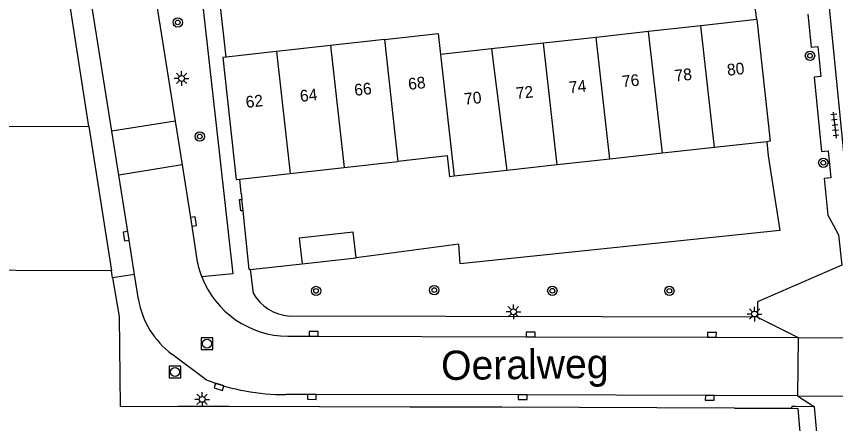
# Model space of a CAD drawing. Extents: x 132994 to 136000, y 393499 to 395512.
# Drawn here: x 133962.8 to 134032.8, y 394305.3 to 394340.1 of the extents above; entities that cross this region are included whole.
import ezdxf

# ---------------------------------------------------------------- set-up
doc = ezdxf.new("R2010")
doc.units = 0
for name, color, linetype in [('gg-afsc-erfafscheiding', 7, 'Continuous'), ('gg-afsc-hekwerk', 7, 'Continuous'), ('gg-afsc-muur', 7, 'Continuous'), ('gg-anno-huisnummerreeks BGT', 7, 'Continuous'), ('gg-anno-openbare ruimte label', 7, 'Continuous'), ('gg-bbg-bijgebouw', 7, 'Continuous'), ('gg-bbg-hoofdgebouw', 7, 'Continuous'), ('gg-bbg-open loods', 7, 'Continuous'), ('gg-bbg-tussenscheiding', 7, 'Continuous'), ('gg-knt-verharding', 7, 'Continuous'), ('gt-grn-weggrens', 7, 'Continuous'), ('gt-symb-boom', 7, 'Continuous'), ('gt-symb-kolk', 7, 'Continuous'), ('gt-symb-lichtmast', 7, 'Continuous'), ('gt-symb-rioolschacht', 7, 'Continuous'), ('gt-symb-tegel verharding', 7, 'Continuous')]:
    doc.layers.add(name, color=color, linetype=linetype)

# ---------------------------------------------------------------- blocks, each defined once
blk = doc.blocks.new('gt0-BOOM')
at = {"layer": 'gt-symb-boom'}
for radius in [0.4, 0.2]:
    blk.add_circle((0, 0), radius, dxfattribs=at)
blk = doc.blocks.new('gt0-KOLK')
at = {"layer": 'gt-symb-kolk'}
blk.add_lwpolyline([(0, 0), (0.375, 0), (0.375, 0.4), (-0.375, 0.4), (-0.375, 0), (0, 0)], dxfattribs=at)
blk = doc.blocks.new('gt0-LMAST')
at = {"layer": 'gt-symb-lichtmast'}
for p, q in [((-0.182, 0.173), (-0.447, 0.438)), ((-0.005, 0.246), (-0.005, 0.621)), ((0.172, 0.173), (0.437, 0.438)), ((-0.255, -0.004), (-0.63, -0.004)), ((-0.182, -0.181), (-0.447, -0.446)), ((-0.005, -0.254), (-0.005, -0.629)), ((0.437, -0.446), (0.172, -0.181)), ((0.245, -0.004), (0.62, -0.004))]:
    blk.add_line(p, q, dxfattribs=at)
blk.add_circle((-0.005, -0.004), 0.25, dxfattribs=at)
blk = doc.blocks.new('gt0-TEG1')
at = {"layer": 'gt-symb-tegel verharding'}
for p, q in [((-1.125, 0), (1.125, 0)), ((-0.9, -0.25), (-0.9, 0.25)), ((-0.45, -0.25), (-0.45, 0.25)), ((0, -0.25), (0, 0.25)), ((0.45, -0.25), (0.45, 0.25)), ((0.9, -0.25), (0.9, 0.25))]:
    blk.add_line(p, q, dxfattribs=at)
blk = doc.blocks.new('gt0-RS')
at = {"layer": 'gt-symb-rioolschacht'}
blk.add_lwpolyline([(-0.5, -0.5), (0.5, -0.5), (0.5, 0.5), (-0.5, 0.5)], close=True, dxfattribs=at)
blk.add_circle((0, 0), 0.375, dxfattribs=at)

msp = doc.modelspace()

# ---------------------------------------------------------------- linework, layer by layer
at = {"layer": 'gg-afsc-erfafscheiding'}
for p, q in [((133982.033, 394324.973), (133982.086, 394324.455)), ((133982.185, 394323.485), (133982.086, 394324.455)), ((133982.792, 394318.47), (133987.248, 394318.961))]:
    msp.add_line(p, q, dxfattribs=at)
for points in [[(134027.065, 394328.184), (134028.065, 394321.799), (134000.744, 394318.958), (134000.628, 394320.636), (133992.93, 394319.601), (133991.857, 394319.473)], [(133982.792, 394318.47), (133982.7, 394318.46), (133982.185, 394323.485)]]:
    msp.add_lwpolyline(points, dxfattribs=at)
at = {"layer": 'gg-afsc-hekwerk'}
for p, q in [((133969.008, 394330.693), (133966.258, 394348.424)), ((133971.029, 394317.744), (133970.935, 394318.346))]:
    msp.add_line(p, q, dxfattribs=at)
msp.add_lwpolyline([(133971.029, 394317.744), (133971.589, 394314.447), (133971.67, 394306.741)], dxfattribs=at)
at = {"layer": 'gg-afsc-muur'}
for p, q in [((134026.09, 394339.82), (134025.53, 394343.95)), ((133980.748, 394336.603), (133980.015, 394343.258)), ((134026.932, 394329.387), (134027.065, 394328.184)), ((133982.033, 394324.973), (133981.898, 394326.184)), ((133972.173, 394306.729), (133971.67, 394306.741)), ((133980.981, 394306.749), (133976.647, 394306.765)), ((133996.453, 394306.691), (133980.981, 394306.749)), ((134024.188, 394306.62), (134004.299, 394306.684))]:
    msp.add_line(p, q, dxfattribs=at)
msp.add_lwpolyline([(134029.055, 394306.615), (134029.595, 394306.588), (134030.18, 394299.526), (134030.206, 394298.967)], dxfattribs=at)
at = {"layer": 'gg-bbg-bijgebouw'}
msp.add_line((133987.248, 394318.961), (133991.857, 394319.473), dxfattribs=at)
msp.add_lwpolyline([(133991.857, 394319.473), (133991.583, 394321.646), (133986.974, 394321.134), (133987.248, 394318.961)], dxfattribs=at)
at = {"layer": 'gg-bbg-hoofdgebouw'}
for p, q in [((134026.09, 394339.82), (134021.308, 394339.291)), ((134026.09, 394339.82), (134027.23, 394329.42)), ((134021.308, 394339.291), (134016.826, 394338.795)), ((134016.826, 394338.795), (134012.363, 394338.301)), ((133994.265, 394338.107), (133989.66, 394337.595)), ((134007.87, 394337.804), (134003.408, 394337.31)), ((134012.363, 394338.301), (134007.87, 394337.804)), ((133985.055, 394337.082), (133980.748, 394336.603)), ((133989.66, 394337.595), (133985.055, 394337.082)), ((134003.408, 394337.31), (133999.07, 394336.83)), ((134026.932, 394329.387), (134022.478, 394328.893)), ((134027.23, 394329.42), (134026.932, 394329.387)), ((134022.478, 394328.893), (134018.016, 394328.4)), ((134013.514, 394327.901), (134009.031, 394327.405)), ((134018.016, 394328.4), (134013.514, 394327.901)), ((133986.213, 394326.669), (133990.818, 394327.187)), ((133990.818, 394327.187), (133995.422, 394327.704)), ((134009.031, 394327.405), (134004.72, 394326.928)), ((133981.898, 394326.184), (133986.213, 394326.669)), ((134004.72, 394326.928), (134000.226, 394326.43)), ((133981.59, 394326.15), (133981.898, 394326.184))]:
    msp.add_line(p, q, dxfattribs=at)
for points in [[(133994.265, 394338.107), (133998.87, 394338.62), (133999.07, 394336.83)], [(133980.748, 394336.603), (133980.45, 394336.57), (133981.59, 394326.15)], [(134000.226, 394326.43), (133999.86, 394326.39), (133999.66, 394328.18), (133995.422, 394327.704)]]:
    msp.add_lwpolyline(points, dxfattribs=at)
at = {"layer": 'gg-bbg-open loods'}
for p, q in [((133919.224, 394330.914), (133969.008, 394330.693)), ((133969.008, 394330.693), (133970.935, 394318.346))]:
    msp.add_line(p, q, dxfattribs=at)
msp.add_lwpolyline([(133970.935, 394318.346), (133921.782, 394318.522), (133919.224, 394330.914)], dxfattribs=at)
at = {"layer": 'gg-bbg-tussenscheiding'}
for p, q in [((134022.478, 394328.893), (134021.308, 394339.291)), ((134018.016, 394328.4), (134016.826, 394338.795)), ((133994.265, 394338.107), (133995.422, 394327.704)), ((134009.031, 394327.405), (134007.87, 394337.804)), ((134013.514, 394327.901), (134012.363, 394338.301)), ((133985.055, 394337.082), (133986.213, 394326.669)), ((133989.66, 394337.595), (133990.818, 394327.187)), ((134003.408, 394337.31), (134004.72, 394326.928)), ((133999.07, 394336.83), (134000.226, 394326.43))]:
    msp.add_line(p, q, dxfattribs=at)
at = {"layer": 'gg-knt-verharding'}
for p, q in [((134034.219, 394321.546), (134031.795, 394345.986)), ((133974.574, 394342.588), (133976.377, 394331.134)), ((134031.314, 394337.53), (134031.57, 394334.971)), ((133976.377, 394331.134), (133970.979, 394330.282)), ((133976.377, 394331.134), (133976.972, 394327.399)), ((133971.565, 394326.53), (133970.979, 394330.282)), ((134032.191, 394328.611), (134032.422, 394326.29)), ((133976.972, 394327.399), (133971.565, 394326.53)), ((134032.609, 394322.271), (134033.057, 394321.433)), ((133982.792, 394318.47), (133983.05, 394316.445)), ((133972.909, 394318.038), (133971.029, 394317.744)), ((133973.249, 394315.897), (133972.909, 394318.038)), ((134026.148, 394314.376), (133986.155, 394314.487)), ((134029.624, 394312.65), (134029.557, 394307.654)), ((133979.04, 394309.031), (133976.101, 394311.235)), ((133976.647, 394306.765), (133972.173, 394306.729)), ((134004.299, 394306.684), (133996.453, 394306.691)), ((134024.188, 394306.62), (134029.055, 394306.615)), ((134031.013, 394306.736), (134029.407, 394306.754))]:
    msp.add_line(p, q, dxfattribs=at)
for points in [[(133970.979, 394330.282), (133969.186, 394341.589), (133967.994, 394348.693)], [(133978.525, 394343.03), (133981.301, 394318.105), (133978.649, 394317.845)], [(134030.461, 394340.285), (134030.739, 394337.473), (134031.314, 394337.53)], [(134031.57, 394334.971), (134030.993, 394334.914), (134031.622, 394328.555), (134032.191, 394328.611)], [(133976.972, 394327.399), (133977.738, 394322.531), (133978.234, 394319.318)], [(133972.909, 394318.038), (133972.382, 394321.351), (133971.565, 394326.53)], [(134032.422, 394326.29), (134031.852, 394326.234), (134032.161, 394323.108), (134032.609, 394322.271)], [(133982.185, 394323.485), (133981.993, 394323.466), (133981.874, 394324.433), (133982.086, 394324.455)], [(134033.057, 394321.433), (134033.342, 394318.828), (134026.145, 394315.7), (134026.148, 394314.376)], [(133986.002, 394312.755), (133988.215, 394312.769), (134006.758, 394312.71), (134022.251, 394312.674), (134029.624, 394312.65)], [(134029.557, 394307.654), (134022.063, 394307.7), (134006.079, 394307.749), (133988.068, 394307.767), (133985.833, 394307.776)], [(134029.407, 394306.754), (134029.069, 394306.758), (134029.055, 394306.615)], [(134038.865, 394253.133), (134037.404, 394256.677), (134035.473, 394264.02), (134034.155, 394272.292), (134031.013, 394306.736)]]:
    msp.add_lwpolyline(points, dxfattribs=at)
for centre, radius, start, end in [((133986.092, 394320.737), 7.985, 190.23572, 201.23337), ((133986.091, 394320.739), 7.984, 201.25063, 269.36473), ((133986.396, 394318.311), 3.831, 209.13951, 266.38977), ((133980.46, 394317.105), 7.312, 189.51164, 233.40116), ((133985.683, 394325.978), 18.202, 248.59413, 270.47125)]:
    msp.add_arc(centre, radius, start, end, dxfattribs=at)
at = {"layer": 'gt-grn-weggrens'}
for p, q in [((134026.148, 394314.376), (134029.624, 394312.65)), ((134029.624, 394312.65), (134035.114, 394312.632)), ((134029.557, 394307.654), (134031.013, 394306.736)), ((134029.557, 394307.654), (134035.621, 394307.634))]:
    msp.add_line(p, q, dxfattribs=at)

# ---------------------------------------------------------------- block references
at = {"layer": 'gt-symb-boom'}
for p in [(133976.597, 394339.585), (134030.633, 394336.732), (133978.48, 394329.832), (134031.771, 394327.585), (133988.419, 394316.627), (133998.526, 394316.704), (134008.614, 394316.642), (134018.613, 394316.639)]:
    msp.add_blockref('gt0-BOOM', p, dxfattribs=at)
at = {"layer": 'gt-symb-kolk'}
for p, rotation in [((133977.738, 394322.531), -81.26733497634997), ((133972.382, 394321.351), 98.97808051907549), ((133988.215, 394312.769), -0.008069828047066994), ((134006.758, 394312.71), -0.3712068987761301), ((134022.251, 394312.674), -0.2663024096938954), ((133980.187, 394308.625), 162.55017196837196), ((133988.068, 394307.767), 179.7094886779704), ((134006.079, 394307.749), 179.76597628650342), ((134022.063, 394307.7), 179.47547582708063)]:
    msp.add_blockref('gt0-KOLK', p, dxfattribs=dict(at, rotation=rotation))
at = {"layer": 'gt-symb-lichtmast'}
for p in [(133976.933, 394334.795), (134005.296, 394314.856), (134025.895, 394314.661), (133978.692, 394307.367)]:
    msp.add_blockref('gt0-LMAST', p, dxfattribs=at)
at = {"layer": 'gt-symb-rioolschacht'}
for p in [(133979.1, 394312.126), (133976.369, 394309.699)]:
    msp.add_blockref('gt0-RS', p, dxfattribs=at)
at = {"layer": 'gt-symb-tegel verharding', "rotation": 96.25793391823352}
msp.add_blockref('gt0-TEG1', (134032.763, 394330.804), dxfattribs=at)

# ---------------------------------------------------------------- texts
at = {"layer": 'gg-anno-huisnummerreeks BGT'}
for s, rotation, p in [('78', 6.3, (134019.11, 394334.521)), ('80', 6.3, (134023.594, 394335.017)), ('68', 6.4, (133996.347, 394333.81)), ('76', 6.3, (134014.616, 394334.023)), ('66', 6.4, (133991.742, 394333.298)), ('72', 6.3, (134005.557, 394333.021)), ('74', 6.3, (134010.084, 394333.522)), ('64', 6.4, (133987.101, 394332.781)), ('70', 6.3, (134001.13, 394332.531)), ('62', 6.4, (133982.463, 394332.265))]:
    msp.add_text(s, height=1, rotation=rotation, dxfattribs=at).set_placement(p)
at = {"layer": 'gg-anno-openbare ruimte label'}
msp.add_text('Oeralweg', height=2.5, rotation=0.7, dxfattribs=at).set_placement((133999.121, 394309.014))

doc.saveas('drawing.dxf')
